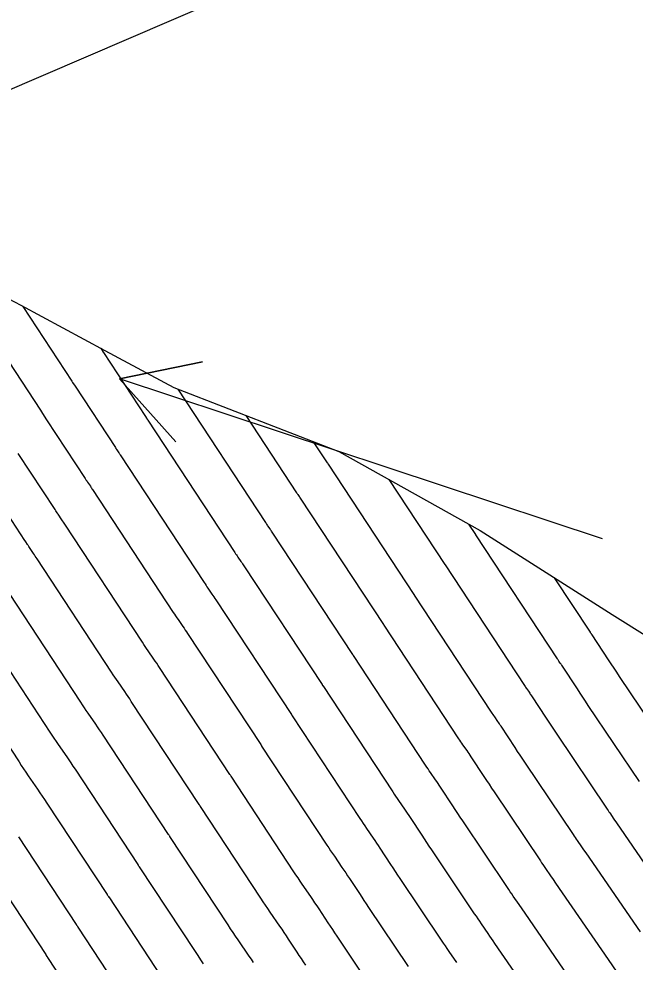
# Model space of a CAD drawing. Extents: x 954385 to 988206, y 1868364 to 1924553.
# Drawn here: x 956165.7 to 956209.5, y 1922738.9 to 1922805.9 of the extents above; entities that cross this region are included whole.
import ezdxf

# ---------------------------------------------------------------- set-up
doc = ezdxf.new("R2010")
doc.units = 0
for name, color, linetype in [('Ex_Major Contours', 7, 'Continuous'), ('Ex_Minor Contours', 7, 'Continuous'), ('Perimeter', 7, 'Continuous'), ('Slopes', 7, 'Continuous')]:
    doc.layers.add(name, color=color, linetype=linetype)

msp = doc.modelspace()

# ---------------------------------------------------------------- linework, layer by layer
at = {"layer": 'Ex_Major Contours'}
for points in [[(956205.251, 1922737.079), (956201.647, 1922742.323), (956201.436, 1922742.629), (956201.225, 1922742.936), (956200.804, 1922743.549), (956200.699, 1922743.702), (956200.594, 1922743.856), (956200.49, 1922744.01), (956200.386, 1922744.164), (956197.218, 1922748.891), (956197.041, 1922749.155), (956196.865, 1922749.42), (956196.689, 1922749.685), (956196.514, 1922749.95), (956195.637, 1922751.283), (956195.551, 1922751.413), (956195.464, 1922751.543), (956195.377, 1922751.673), (956195.288, 1922751.801), (956194.935, 1922752.316), (956194.846, 1922752.445), (956194.759, 1922752.574), (956194.672, 1922752.704), (956194.586, 1922752.834), (956189.454, 1922760.638), (956189.441, 1922760.657), (956189.422, 1922760.685), (956189.416, 1922760.694), (956183.686, 1922769.403), (956183.649, 1922769.459), (956183.612, 1922769.515), (956183.574, 1922769.571), (956183.536, 1922769.626), (956183.384, 1922769.847), (956183.346, 1922769.903), (956183.308, 1922769.958), (956183.271, 1922770.014), (956183.234, 1922770.07), (956177.005, 1922779.552)], [(956186.077, 1922738.64), (956185.922, 1922738.871), (956185.769, 1922739.102), (956185.615, 1922739.333), (956185.462, 1922739.565), (956184.852, 1922740.493), (956184.699, 1922740.724), (956184.545, 1922740.955), (956184.389, 1922741.185), (956184.232, 1922741.414), (956183.548, 1922742.41), (956183.382, 1922742.652), (956183.217, 1922742.896), (956183.054, 1922743.14), (956182.891, 1922743.385), (956178.597, 1922749.915), (956178.583, 1922749.936), (956178.569, 1922749.957), (956178.54, 1922749.999), (956178.526, 1922750.019), (956178.512, 1922750.04), (956173.688, 1922757.373), (956173.573, 1922757.547), (956173.457, 1922757.72), (956173.34, 1922757.893), (956173.222, 1922758.065), (956172.749, 1922758.752), (956172.631, 1922758.925), (956172.514, 1922759.097), (956172.399, 1922759.271), (956172.284, 1922759.445), (956166.995, 1922767.494), (956166.932, 1922767.59), (956166.869, 1922767.686), (956166.805, 1922767.782), (956166.741, 1922767.878), (956166.404, 1922768.382), (956166.38, 1922768.417), (956166.357, 1922768.452), (956166.334, 1922768.487), (956166.311, 1922768.522), (956166.196, 1922768.697), (956166.15, 1922768.768), (956166.127, 1922768.803), (956163.634, 1922772.6)], [(956212.105, 1922753.553), (956208.359, 1922759.141), (956208.16, 1922759.439), (956207.961, 1922759.737), (956207.763, 1922760.036), (956207.566, 1922760.335), (956206.404, 1922762.101), (956206.394, 1922762.117), (956206.384, 1922762.132), (956206.373, 1922762.147), (956206.363, 1922762.162), (956206.322, 1922762.222), (956206.311, 1922762.238), (956206.301, 1922762.253), (956206.291, 1922762.268), (956206.281, 1922762.283), (956203.737, 1922766.151)], [(956163.69, 1922745.343), (956167.609, 1922739.386), (956167.62, 1922739.37), (956167.631, 1922739.354), (956167.641, 1922739.338), (956167.652, 1922739.322), (956167.696, 1922739.258), (956167.707, 1922739.242), (956167.718, 1922739.225), (956167.729, 1922739.209), (956167.739, 1922739.193), (956171.197, 1922733.936)]]:
    msp.add_lwpolyline(points, dxfattribs=at)
at = {"layer": 'Ex_Minor Contours'}
for points in [[(956165.977, 1922785.433), (956169.461, 1922780.116), (956169.518, 1922780.029), (956169.689, 1922779.769), (956172.556, 1922775.401), (956172.592, 1922775.346), (956172.628, 1922775.291), (956172.646, 1922775.263), (956172.664, 1922775.236), (956172.797, 1922775.038), (956172.822, 1922775), (956172.847, 1922774.963), (956172.872, 1922774.925), (956172.897, 1922774.887), (956178.854, 1922765.82), (956178.922, 1922765.717), (956178.991, 1922765.614), (956179.06, 1922765.511), (956179.13, 1922765.409), (956179.411, 1922765.002), (956179.48, 1922764.9), (956179.55, 1922764.797), (956179.619, 1922764.694), (956179.687, 1922764.591), (956185.054, 1922756.433), (956185.068, 1922756.412), (956185.097, 1922756.37), (956185.111, 1922756.349), (956189.908, 1922749.055), (956190.025, 1922748.878), (956190.142, 1922748.703), (956190.26, 1922748.528), (956190.38, 1922748.353), (956190.859, 1922747.657), (956190.978, 1922747.483), (956191.096, 1922747.308), (956191.214, 1922747.132), (956191.33, 1922746.956), (956192.094, 1922745.796), (956192.26, 1922745.544), (956192.426, 1922745.293), (956192.594, 1922745.041), (956192.761, 1922744.791), (956195.698, 1922740.409), (956195.832, 1922740.21), (956195.966, 1922740.012), (956196.101, 1922739.814), (956196.236, 1922739.617), (956196.779, 1922738.828)], [(956164.069, 1922782.875), (956167.227, 1922778.055), (956167.301, 1922777.942), (956167.375, 1922777.83), (956167.671, 1922777.379), (956170.413, 1922773.202), (956170.468, 1922773.118), (956170.522, 1922773.034), (956170.536, 1922773.014), (956170.55, 1922772.993), (956170.564, 1922772.972), (956170.578, 1922772.951), (956170.778, 1922772.651), (956170.816, 1922772.594), (956170.854, 1922772.537), (956170.892, 1922772.48), (956170.93, 1922772.423), (956176.664, 1922763.695), (956176.747, 1922763.568), (956176.832, 1922763.442), (956176.917, 1922763.316), (956177.003, 1922763.19), (956177.348, 1922762.689), (956177.434, 1922762.564), (956177.519, 1922762.438), (956177.603, 1922762.312), (956177.687, 1922762.185), (956182.874, 1922754.302), (956182.885, 1922754.286), (956182.896, 1922754.269), (956182.923, 1922754.229), (956182.934, 1922754.212), (956182.939, 1922754.204), (956187.569, 1922747.165), (956187.701, 1922746.966), (956187.834, 1922746.767), (956187.968, 1922746.569), (956188.102, 1922746.372), (956188.644, 1922745.585), (956188.779, 1922745.388), (956188.912, 1922745.19), (956189.045, 1922744.992), (956189.177, 1922744.793), (956189.883, 1922743.719), (956190.045, 1922743.474), (956190.207, 1922743.229), (956190.37, 1922742.985), (956190.533, 1922742.74), (956193.355, 1922738.531)], [(956171.514, 1922782.454), (956171.699, 1922782.171), (956171.707, 1922782.159), (956174.699, 1922777.601), (956174.738, 1922777.541), (956174.751, 1922777.521), (956174.816, 1922777.425), (956174.828, 1922777.407), (956174.84, 1922777.388), (956174.852, 1922777.37), (956174.864, 1922777.352), (956181.044, 1922767.945), (956181.096, 1922767.865), (956181.149, 1922767.786), (956181.203, 1922767.707), (956181.257, 1922767.628), (956181.473, 1922767.314), (956181.527, 1922767.235), (956181.581, 1922767.156), (956181.634, 1922767.077), (956181.686, 1922766.997), (956187.235, 1922758.563), (956187.247, 1922758.546), (956187.271, 1922758.511), (956187.282, 1922758.493), (956192.247, 1922750.944), (956192.348, 1922750.791), (956192.451, 1922750.638), (956192.553, 1922750.486), (956192.657, 1922750.335), (956193.074, 1922749.729), (956193.177, 1922749.578), (956193.28, 1922749.426), (956193.382, 1922749.273), (956193.484, 1922749.12), (956194.304, 1922747.873), (956194.474, 1922747.615), (956194.646, 1922747.356), (956194.817, 1922747.098), (956194.99, 1922746.841), (956198.042, 1922742.286), (956198.161, 1922742.11), (956198.28, 1922741.934), (956198.4, 1922741.758), (956198.52, 1922741.583), (956199.002, 1922740.882), (956199.123, 1922740.706), (956199.243, 1922740.531), (956199.363, 1922740.356), (956199.484, 1922740.181), (956202.962, 1922735.122)], [(956181.819, 1922777.683), (956185.424, 1922772.195), (956185.445, 1922772.163), (956185.467, 1922772.13), (956185.489, 1922772.098), (956185.511, 1922772.066), (956185.599, 1922771.938), (956185.621, 1922771.906), (956185.643, 1922771.874), (956185.664, 1922771.842), (956185.686, 1922771.809), (956191.596, 1922762.825), (956191.606, 1922762.811), (956191.623, 1922762.786), (956191.625, 1922762.782), (956196.925, 1922754.724), (956196.996, 1922754.617), (956197.067, 1922754.51), (956197.139, 1922754.403), (956197.212, 1922754.297), (956197.503, 1922753.874), (956197.576, 1922753.767), (956197.648, 1922753.661), (956197.72, 1922753.554), (956197.79, 1922753.447), (956198.725, 1922752.027), (956198.904, 1922751.755), (956199.084, 1922751.483), (956199.265, 1922751.212), (956199.446, 1922750.941), (956202.73, 1922746.042), (956202.819, 1922745.91), (956202.908, 1922745.778), (956202.998, 1922745.646), (956203.088, 1922745.515), (956203.449, 1922744.99), (956203.629, 1922744.727), (956203.81, 1922744.464), (956207.541, 1922739.037), (956208.153, 1922738.146)], [(956209.831, 1922740.994), (956205.973, 1922746.606), (956205.822, 1922746.825), (956205.672, 1922747.044), (956205.371, 1922747.481), (956205.296, 1922747.59), (956205.222, 1922747.7), (956205.147, 1922747.81), (956205.073, 1922747.92), (956201.674, 1922752.991), (956201.489, 1922753.269), (956201.303, 1922753.547), (956201.119, 1922753.825), (956200.935, 1922754.104), (956199.944, 1922755.61), (956199.888, 1922755.695), (956199.832, 1922755.779), (956199.775, 1922755.862), (956199.718, 1922755.946), (956199.489, 1922756.279), (956199.432, 1922756.362), (956199.376, 1922756.446), (956199.32, 1922756.53), (956199.264, 1922756.614), (956193.797, 1922764.927), (956193.79, 1922764.936), (956193.777, 1922764.956), (956187.685, 1922774.215), (956187.673, 1922774.233), (956187.662, 1922774.25), (956187.638, 1922774.285), (956187.626, 1922774.303), (956187.614, 1922774.32), (956186.633, 1922775.814)], [(956191.011, 1922736.653), (956188.305, 1922740.69), (956188.146, 1922740.928), (956187.988, 1922741.166), (956187.83, 1922741.404), (956187.673, 1922741.642), (956187.024, 1922742.629), (956186.877, 1922742.851), (956186.728, 1922743.072), (956186.579, 1922743.293), (956186.429, 1922743.513), (956185.825, 1922744.391), (956185.675, 1922744.611), (956185.525, 1922744.831), (956185.377, 1922745.053), (956185.23, 1922745.275), (956180.768, 1922752.06), (956180.756, 1922752.078), (956180.743, 1922752.097), (956180.718, 1922752.134), (956180.705, 1922752.152), (956180.693, 1922752.171), (956175.688, 1922759.779), (956175.588, 1922759.929), (956175.488, 1922760.079), (956175.387, 1922760.229), (956175.285, 1922760.377), (956174.876, 1922760.971), (956174.774, 1922761.12), (956174.673, 1922761.269), (956174.573, 1922761.419), (956174.474, 1922761.57), (956168.963, 1922769.959), (956168.912, 1922770.035), (956168.861, 1922770.112), (956168.811, 1922770.188), (956168.76, 1922770.265), (956168.491, 1922770.666), (956168.472, 1922770.694), (956168.454, 1922770.722), (956168.435, 1922770.75), (956168.417, 1922770.778), (956168.325, 1922770.918), (956168.27, 1922771.002), (956165.652, 1922774.99)], [(956191.979, 1922773.134), (956195.958, 1922767.087), (956195.968, 1922767.071), (956201.603, 1922758.504), (956201.643, 1922758.442), (956201.684, 1922758.381), (956201.725, 1922758.32), (956201.767, 1922758.26), (956201.933, 1922758.018), (956201.975, 1922757.957), (956202.016, 1922757.896), (956202.057, 1922757.835), (956202.097, 1922757.774), (956203.145, 1922756.181), (956203.334, 1922755.896), (956203.523, 1922755.61), (956203.712, 1922755.325), (956203.903, 1922755.041), (956207.417, 1922749.798), (956207.476, 1922749.71), (956207.536, 1922749.622), (956207.595, 1922749.534), (956207.655, 1922749.447), (956207.955, 1922749.01), (956208.136, 1922748.748), (956212.12, 1922742.952)], [(956209.761, 1922751.675), (956206.131, 1922757.091), (956205.936, 1922757.382), (956205.742, 1922757.674), (956205.548, 1922757.966), (956205.356, 1922758.258), (956204.251, 1922759.938), (956204.225, 1922759.976), (956204.2, 1922760.014), (956204.174, 1922760.052), (956204.148, 1922760.09), (956204.044, 1922760.241), (956204.018, 1922760.279), (956203.993, 1922760.317), (956203.967, 1922760.355), (956203.942, 1922760.393), (956198.14, 1922769.215), (956198.138, 1922769.217), (956197.644, 1922769.969)], [(956182.361, 1922738.837), (956182.21, 1922739.061), (956182.058, 1922739.283), (956181.27, 1922740.428), (956181.089, 1922740.694), (956180.909, 1922740.96), (956180.73, 1922741.227), (956180.552, 1922741.495), (956176.425, 1922747.771), (956176.41, 1922747.794), (956176.394, 1922747.817), (956176.363, 1922747.863), (956176.347, 1922747.886), (956176.332, 1922747.909), (956171.689, 1922754.967), (956171.558, 1922755.164), (956171.426, 1922755.361), (956171.293, 1922755.558), (956171.16, 1922755.753), (956170.622, 1922756.533), (956170.488, 1922756.729), (956170.356, 1922756.925), (956170.224, 1922757.122), (956170.093, 1922757.32), (956165.028, 1922765.03)], [(956163.061, 1922762.565), (956167.903, 1922755.195), (956168.05, 1922754.973), (956168.197, 1922754.753), (956168.346, 1922754.533), (956168.495, 1922754.315), (956169.097, 1922753.441), (956169.247, 1922753.222), (956169.395, 1922753.002), (956169.543, 1922752.782), (956169.689, 1922752.561), (956174.151, 1922745.779), (956174.168, 1922745.753), (956174.185, 1922745.728), (956174.22, 1922745.677), (956174.237, 1922745.652), (956174.254, 1922745.626), (956178.214, 1922739.605), (956178.406, 1922739.314), (956178.6, 1922739.024), (956178.796, 1922738.735)], [(956161.094, 1922760.101), (956165.713, 1922753.07), (956165.875, 1922752.825), (956166.038, 1922752.581), (956166.203, 1922752.338), (956166.368, 1922752.096), (956167.034, 1922751.129), (956167.2, 1922750.887), (956167.364, 1922750.643), (956167.527, 1922750.4), (956167.689, 1922750.155), (956171.97, 1922743.648), (956171.98, 1922743.634), (956171.989, 1922743.62), (956171.998, 1922743.606), (956172.008, 1922743.592), (956172.045, 1922743.537), (956172.054, 1922743.524), (956172.064, 1922743.51), (956172.073, 1922743.496), (956172.082, 1922743.482), (956175.875, 1922737.716)], [(956173.536, 1922735.826), (956169.911, 1922741.338), (956169.901, 1922741.353), (956169.891, 1922741.368), (956169.881, 1922741.383), (956169.871, 1922741.397), (956169.83, 1922741.457), (956169.82, 1922741.472), (956169.81, 1922741.487), (956169.8, 1922741.502), (956169.79, 1922741.517), (956165.69, 1922747.749)]]:
    msp.add_lwpolyline(points, dxfattribs=at)
at = {"layer": 'Perimeter'}
msp.add_lwpolyline([(956108.905, 1922801.644), (956116.672, 1922800.99), (956125.38, 1922799.383), (956127.287, 1922799.017), (956137.926, 1922796.951), (956141.04, 1922796.339), (956148.141, 1922794.504), (956148.26, 1922794.455), (956151.234, 1922793.148), (956154.321, 1922791.557), (956156.18, 1922790.588), (956164.009, 1922786.476), (956165.839, 1922785.507), (956171.818, 1922782.29), (956176.711, 1922779.666), (956188.433, 1922775.115), (956198.448, 1922769.52), (956207.836, 1922763.54), (956210.35, 1922761.959)], dxfattribs=at)
at = {"layer": 'Slopes'}
for points in [[(956207.131, 1922818.928), (956146.022, 1922792.64), (956149.61, 1922797.449), (956146.022, 1922792.64), (956151.981, 1922791.938)], [(956207.131, 1922768.928), (956172.859, 1922780.283), (956178.735, 1922781.496), (956172.859, 1922780.283), (956176.848, 1922775.801)]]:
    msp.add_lwpolyline(points, dxfattribs=at)

doc.saveas('drawing.dxf')
